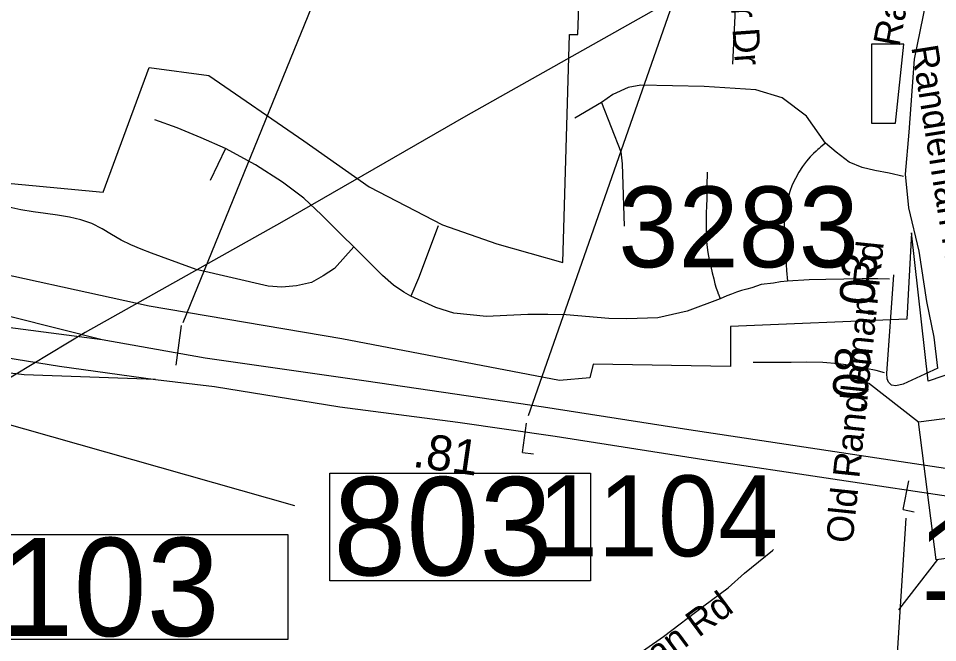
# Model space of a CAD drawing. Extents: x 1662474 to 1856135, y 779280 to 917889.
# Drawn here: x 1758338 to 1761613, y 819440 to 821664 of the extents above; entities that cross this region are included whole.
import ezdxf

# ---------------------------------------------------------------- set-up
doc = ezdxf.new("R2010")
doc.units = 0
for name, color, linetype in [('Cogo Default Point CELL', 7, 'Continuous'), ('Exist Boundary Political City Limit New', 7, 'Continuous'), ('Exist Boundary Political City Limit New Hole', 7, 'Continuous'), ('Exist Road Non-System Type 51', 7, 'Continuous'), ('Exist Road Non-System Type 51 Label', 7, 'Continuous'), ('Exist Road Primary Interstate Divided Center Attributed', 7, 'Continuous'), ('Exist Road Primary Interstate Mileage Hundredths English Label', 7, 'Continuous'), ('Exist Road Primary Interstate Ramp 1 Lane Attributed', 7, 'Continuous'), ('Exist Road Primary Interstate Structure Cantilever Sign Number Label', 7, 'Continuous'), ('Exist Road Primary Interstate Structure Ovrhead Sign CELL', 7, 'Continuous'), ('Exist Road Secondary Structure Standard Bridge CELL', 7, 'Continuous'), ('Exist Road Secondary Structure Standard Bridge Number Label', 7, 'Continuous'), ('Exist Road Secondary Type 51 Attributed', 7, 'Continuous'), ('Exist Road Secondary Type 51 Label', 7, 'Continuous'), ('Exist Utilities Electrical Transmission Line', 7, 'Continuous'), ('Map Preparation Boundary City Limit Buffer Line', 7, 'Continuous'), ('Prop DGN Element Guardrail', 7, 'Continuous'), ('Prop Horizontal Alignment Curve and Spiral Data', 7, 'Continuous')]:
    doc.layers.add(name, color=color, linetype=linetype)

msp = doc.modelspace()

# ---------------------------------------------------------------- linework, layer by layer
at = {"layer": 'Exist Boundary Political City Limit New'}
for points in [[(1757556, 821147.2), (1758639.4, 821044.5), (1758803.9, 821489.2), (1759016.6, 821460.2), (1759355.1, 821228.2), (1759587.2, 821063.8), (1759848.4, 820928.5), (1760041.8, 820860.8), (1760277.4, 820794.6), (1760301.1, 821606.4), (1760331.2, 821606.4), (1760343.1, 821943), (1760262.2, 821966.1), (1760300.8, 822681.8), (1759794.5, 822719.9), (1759371.1, 822766.4), (1758657.9, 822831.7), (1758249.9, 822827.8)], [(1763438.4, 820238.2), (1763229, 820206.6), (1763155.6, 821138.3), (1762244.4, 821061.3), (1762244.4, 820956.1), (1762035.2, 820941.6), (1762031.2, 820880.5), (1761892.8, 820847.9), (1761892.8, 820477.6), (1761579.2, 820371.7), (1761519.6, 820899.4), (1761503.4, 820591.9), (1760874.5, 820566.2), (1760874.5, 820423.8), (1760385.9, 820431.9), (1760373.6, 820383.1), (1760265, 820373.3), (1759490.5, 820522.5), (1758803.9, 820638.5), (1758097.9, 820793.2)]]:
    msp.add_lwpolyline(points, dxfattribs=at)
at = {"layer": 'Exist Boundary Political City Limit New Hole'}
msp.add_lwpolyline([(1761377.1, 821571.6), (1761377.1, 821290.8), (1761462.6, 821290.8), (1761492, 821571.6), (1761377.1, 821571.6)], dxfattribs=at)
at = {"layer": 'Exist Road Non-System Type 51'}
for p, q in [((1760415.6, 821364.9), (1760320.1, 821307.9)), ((1759075.5, 821200.4), (1759020.6, 821086.2))]:
    msp.add_line(p, q, dxfattribs=at)
for points in [[(1760771, 822026.6), (1760817.4, 821967.2), (1760853.9, 821908.2), (1760873.6, 821862), (1760887.5, 821808.8), (1760890.4, 821756.8), (1760891.8, 821697.9), (1760882, 821500.4)], [(1761213.5, 821219.5), (1761145, 821315.2), (1761058.4, 821380.9), (1760964.6, 821410), (1760781.2, 821421.4), (1760555, 821426.6), (1760510.4, 821417.4), (1760455, 821393), (1760415.6, 821364.9)], [(1760415.6, 821364.9), (1760484.1, 821188.2), (1760488.6, 821146.2), (1760495.9, 820923.9)], [(1759075.5, 821200.4), (1758989.4, 821238.4), (1758904.1, 821274.1), (1758823.5, 821302.4)], [(1761213.5, 821219.5), (1761196.9, 821206.1), (1761195.9, 821205.1), (1761193.2, 821202.9), (1761190.4, 821200.4), (1761185.9, 821197.2), (1761179.4, 821191.4), (1761170.1, 821183), (1761158.4, 821170.7), (1761145.2, 821154.9), (1761131.6, 821136.2), (1761118.5, 821115.9), (1761105.9, 821093.5), (1761094.8, 821070.7), (1761085.9, 821047.6), (1761079.6, 821024.2), (1761076, 821011.4), (1761069.6, 820988.2), (1761067.6, 820961), (1761066.5, 820915.4), (1761073.9, 820766.2), (1761077.5, 820727.9)], [(1761491.4, 821101.1), (1761440.5, 821112.4), (1761388.6, 821121.5), (1761344.1, 821132.1), (1761298, 821151.8), (1761251, 821187.8), (1761213.5, 821219.5)], [(1759532.6, 820850.2), (1759489.6, 820891.7), (1759418.2, 820963.6), (1759355.2, 821023.4), (1759278.4, 821080.1), (1759182.9, 821142.6), (1759075.5, 821200.4)], [(1760791.4, 821116.6), (1760791.4, 821100.6), (1760790.9, 821082.8), (1760790.4, 821063.4), (1760790.1, 821043.1), (1760790.1, 821020.5), (1760789.4, 820995.6), (1760788.4, 820969.9), (1760788, 820942.6), (1760787.8, 820913.8), (1760788.6, 820885.1), (1760790.4, 820857), (1760793.9, 820830), (1760798.5, 820804.2), (1760804.4, 820779.9), (1760809.9, 820757), (1760815.4, 820736.4), (1760819.5, 820718.4), (1760824, 820703.2), (1760827.9, 820690.7), (1760830.9, 820682.8), (1760831.4, 820681.7), (1760837.9, 820664.9)], [(1759532.6, 820850.2), (1759463.6, 820772.2), (1759423.2, 820746.2), (1759382.6, 820723.2), (1759329.2, 820710.4), (1759276.2, 820705.9), (1759227.4, 820709.5), (1758971.2, 820769.4), (1758848.2, 820814.2), (1758811.9, 820827.7), (1758775.4, 820842.2), (1758738.9, 820856.7), (1758703.8, 820873.9), (1758669.9, 820893.7), (1758636.1, 820914.7), (1758599.9, 820932.9), (1758560.9, 820946.2), (1758519.9, 820955.4), (1758477.2, 820962.5), (1758434, 820968.9), (1758390.4, 820974.7), (1758346.5, 820981.4), (1758303.8, 820991.4)], [(1759832.9, 820925.2), (1759763.6, 820738.4), (1759735.6, 820674.1)], [(1759735.6, 820674.1), (1759711.6, 820688.5), (1759674.6, 820713.8), (1759635.1, 820748.1), (1759532.6, 820850.2)], [(1761077.5, 820727.9), (1761052.9, 820725.5), (1761028.1, 820720.2), (1760984.4, 820715.4), (1760950.5, 820704), (1760932.4, 820699), (1760914.2, 820693.8), (1760896.1, 820688), (1760878.8, 820681.4), (1760861.8, 820675.2), (1760837.9, 820664.9)], [(1761441.7, 820734.9), (1761400.1, 820735.5), (1761343.9, 820736), (1761277.9, 820735), (1761214.9, 820733.9), (1761154.4, 820731.9), (1761077.5, 820727.9)], [(1760837.9, 820664.9), (1760720.4, 820620.2), (1760616.1, 820596.7), (1760504.9, 820593.2), (1760441.4, 820595.1), (1760288.9, 820607.4), (1760224, 820609), (1760153.1, 820608.5), (1760077.9, 820605.1), (1760005.1, 820602.2), (1759889.4, 820613.5), (1759825.4, 820633.7), (1759735.6, 820674.1)], [(1761423.6, 820400.9), (1761394, 820409.1), (1761357.1, 820416.6), (1761312.2, 820425.5), (1761259.6, 820433), (1761203.4, 820438.1), (1761145.9, 820439.1), (1761090.9, 820437.4), (1761041.1, 820437.4), (1760998.6, 820437.9), (1760954.9, 820437.5)]]:
    msp.add_lwpolyline(points, dxfattribs=at)
at = {"layer": 'Exist Road Primary Interstate Divided Center Attributed'}
for points in [[(1758636, 820518.7), (1757863.2, 820619.3), (1757469.6, 820678.6)], [(1757446.7, 820587.7), (1757741.4, 820544.2), (1758484.1, 820424.7), (1758825.9, 820377.4)], [(1761679.8, 820054.6), (1760726.3, 820197.5), (1760208.1, 820278.6), (1759576.4, 820371.8), (1759002.9, 820452.9), (1758636, 820518.7)], [(1758825.9, 820377.4), (1759036.3, 820352.2), (1759483, 820280.1), (1759903, 820224.6), (1760250.6, 820175.5), (1760779.6, 820092.3), (1761698.8, 819953.9)]]:
    msp.add_lwpolyline(points, dxfattribs=at)
at = {"layer": 'Exist Road Primary Interstate Ramp 1 Lane Attributed'}
for points in [[(1758636, 820518.7), (1758321.1, 820598.2), (1758013.4, 820674), (1757727.4, 820729.9), (1757496.7, 820771.5)], [(1758825.9, 820377.4), (1758358.3, 820394.1), (1757423.7, 820504.5)]]:
    msp.add_lwpolyline(points, dxfattribs=at)
at = {"layer": 'Exist Road Primary Interstate Structure Cantilever Sign Number Label'}
for p, q in [((1760155.6, 820248.6), (1761060.4, 822839.7)), ((1761499.1, 819882.7), (1761127, 814139.7))]:
    msp.add_line(p, q, dxfattribs=at)
at = {"layer": 'Exist Road Primary Interstate Structure Ovrhead Sign CELL'}
for p, q in [((1758924.7, 820579.9), (1760504.5, 824460.2)), ((1758900.5, 820428.6), (1758919.1, 820569.7))]:
    msp.add_line(p, q, dxfattribs=at)
msp.add_lwpolyline([(1757717.8, 819825.4), (1759297.8, 819825.4), (1759297.8, 819451.2), (1757717.8, 819451.2)], close=True, dxfattribs=at)
at = {"layer": 'Exist Road Secondary Structure Standard Bridge CELL'}
for p, q in [((1761365.8, 820364.9), (1761544.9, 820226.4)), ((1761611.9, 819735.2), (1761473.5, 819556.1))]:
    msp.add_line(p, q, dxfattribs=at)
msp.add_lwpolyline([(1761774.6, 820255.9), (1761837.5, 819764.1), (1761607.8, 819734.7), (1761544.9, 820226.4)], close=True, dxfattribs=at)
at = {"layer": 'Exist Road Secondary Structure Standard Bridge Number Label'}
msp.add_line((1757570.9, 820426.4), (1759321.1, 819927.8), dxfattribs=at)
msp.add_lwpolyline([(1759446.9, 820043.8), (1760375.8, 820043.8), (1760375.8, 819659.7), (1759446.9, 819659.7)], close=True, dxfattribs=at)
at = {"layer": 'Exist Road Secondary Type 51 Attributed'}
for points in [[(1761613.2, 820417.6), (1761600.5, 820528.6), (1761574.3, 820655.4), (1761547, 820834.5), (1761510.5, 820989.1), (1761497.7, 821108.7), (1761511.4, 821258.6), (1761530.8, 821518.9), (1761613.5, 821926.7)], [(1761613.2, 820417.6), (1761489.3, 820361), (1761464, 820354.7), (1761448.8, 820356.8), (1761437.9, 820367.3), (1761432.6, 820379.3), (1761431.1, 820398.1), (1761457.1, 820749.6)], [(1759507.1, 818719.7), (1759513.5, 818779.7), (1759525.5, 818811.5), (1759537.6, 818831.6), (1759553, 818848.3), (1759591.8, 818866.9), (1759750.1, 818924.6), (1759852.5, 818965.6), (1759976.9, 819020.7), (1760069.4, 819065.2), (1760111.8, 819088.5), (1760199.4, 819144.3), (1760269, 819199.5), (1760435.3, 819321), (1760636, 819461), (1760779.9, 819570.7), (1760866.9, 819635.1), (1760925, 819687.3), (1761024.4, 819767.5), (1761028.3, 819771.6)]]:
    msp.add_lwpolyline(points, dxfattribs=at)
at = {"layer": 'Exist Utilities Electrical Transmission Line'}
msp.add_lwpolyline([(1762607.1, 821867.7), (1762326.5, 821883.6), (1762045.6, 821901.1), (1761427.7, 821944.9), (1761074, 821966.8), (1760584.4, 821682.1), (1759932.3, 821315.9), (1759276.1, 820938), (1758575.8, 820544.3), (1757945.7, 820164.3), (1757722.9, 820037.5), (1757570.5, 819948.7), (1757082.2, 819520.2), (1756831.6, 819288.6), (1756581, 819053.1), (1756402.1, 818892.3), (1756189.3, 818693.1), (1755808.7, 818461), (1755402.1, 818222.7), (1754934.1, 817950), (1754521.5, 817709.9), (1754115.1, 817477.6), (1753887.7, 817352.3)], dxfattribs=at)
at = {"layer": 'Map Preparation Boundary City Limit Buffer Line'}
for points in [[(1757556, 821147.2), (1758639.4, 821044.5), (1758803.9, 821489.2), (1759016.6, 821460.2), (1759355.1, 821228.2), (1759587.2, 821063.8), (1759848.4, 820928.5), (1760041.8, 820860.8), (1760277.4, 820794.6), (1760301.1, 821606.4), (1760331.2, 821606.4), (1760343.1, 821943), (1760262.2, 821966.1), (1760300.8, 822681.8), (1759794.5, 822719.9), (1759371.1, 822766.4), (1758657.9, 822831.7), (1758249.9, 822827.8)], [(1761377.1, 821571.6), (1761377.1, 821290.8), (1761462.6, 821290.8), (1761492, 821571.6), (1761377.1, 821571.6)], [(1763438.4, 820238.2), (1763229, 820206.6), (1763155.6, 821138.3), (1762244.4, 821061.3), (1762244.4, 820956.1), (1762035.2, 820941.6), (1762031.2, 820880.5), (1761892.8, 820847.9), (1761892.8, 820477.6), (1761579.2, 820371.7), (1761519.6, 820899.4), (1761503.4, 820591.9), (1760874.5, 820566.2), (1760874.5, 820423.8), (1760385.9, 820431.9), (1760373.6, 820383.1), (1760265, 820373.3), (1759490.5, 820522.5), (1758803.9, 820638.5), (1758097.9, 820793.2)]]:
    msp.add_lwpolyline(points, dxfattribs=at)
at = {"layer": 'Prop Horizontal Alignment Curve and Spiral Data'}
for p, q in [((1760134.2, 820117.6), (1760147.7, 820221.3)), ((1760134.2, 820117.6), (1760173.2, 820112.6)), ((1761490.4, 819913.6), (1761510.1, 820016.3)), ((1761490.4, 819913.6), (1761529, 819906.2))]:
    msp.add_line(p, q, dxfattribs=at)

# ---------------------------------------------------------------- texts
at = {"layer": 'Cogo Default Point CELL'}
for s, p in [('3283', (1760475.3, 820777.1)), ('1104', (1760187.8, 819747.4)), ('1007', (1761544.8, 819591.5))]:
    msp.add_text(s, height=288, dxfattribs=at).set_placement(p)
at = {"layer": 'Exist Road Non-System Type 51 Label'}
msp.add_text('Oliver Dr', height=95, rotation=274.0711, dxfattribs=at).set_placement((1760855.5, 821992.9))
at = {"layer": 'Exist Road Primary Interstate Mileage Hundredths English Label'}
msp.add_text('.81', height=125, rotation=351.9543, dxfattribs=at).set_placement((1759738.9, 820066.7))
at = {"layer": 'Exist Road Primary Interstate Structure Ovrhead Sign CELL'}
msp.add_text('S1103', height=350, dxfattribs=at).set_placement((1757701.7, 819462.8))
at = {"layer": 'Exist Road Secondary Structure Standard Bridge Number Label'}
msp.add_text('803', height=350, dxfattribs=at).set_placement((1759459.4, 819679.5))
at = {"layer": 'Exist Road Secondary Type 51 Label'}
for s, rotation, p in [('Randleman Rd', 79.2048, (1761475.6, 821559.1)), ('Randleman Rd', 279.0751, (1761518.5, 821562.1)), ('Old Randleman Rd', 84.059, (1761309.3, 819791.1)), ('Old Randleman Rd', 36.5084, (1760023.1, 818909.6))]:
    msp.add_text(s, height=95, rotation=rotation, dxfattribs=at).set_placement(p)
at = {"layer": 'Prop DGN Element Guardrail'}
for s, p in [('.03', (1761382.7, 820592)), ('.08', (1761358.1, 820257.4))]:
    msp.add_text(s, height=125, rotation=85.7682, dxfattribs=at).set_placement(p)

doc.saveas('drawing.dxf')
